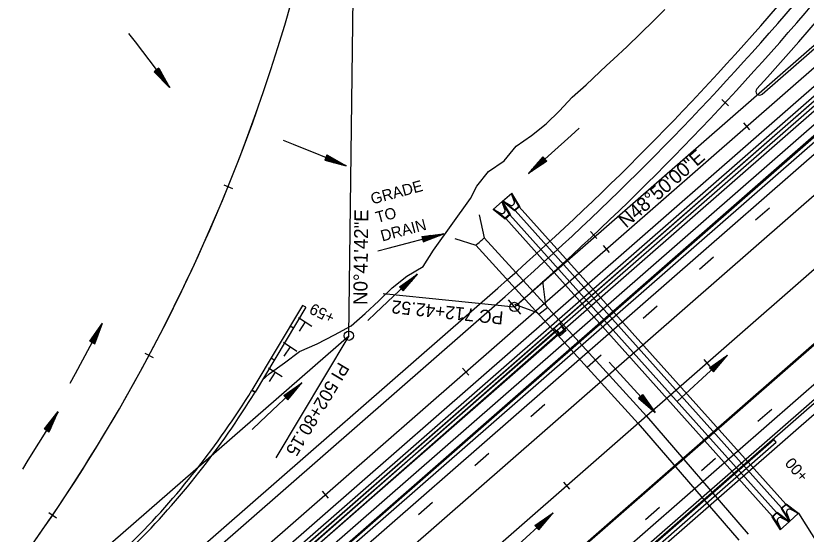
# Model space of a CAD drawing. Extents: x 1300404 to 1323571, y 234004 to 252077.
# Drawn here: x 1309788.6 to 1310212.2, y 240359 to 240637.1 of the extents above; entities that cross this region are included whole.
import ezdxf

# ---------------------------------------------------------------- set-up
doc = ezdxf.new("R2010")
doc.units = 0
for name, color, linetype in [('R_Barrel', 7, 'Continuous'), ('R_Barrier Wall', 7, 'Continuous'), ('R_Box Culvert', 7, 'Continuous'), ('R_Const Limits', 7, 'Continuous'), ('R_Draft', 7, 'Continuous'), ('R_Drop Inlet', 7, 'Continuous'), ('R_Exist Box Culvert', 7, 'Continuous'), ('R_FES', 7, 'Continuous'), ('R_Flow Arrows', 7, 'Continuous'), ('R_Horz Alg Annot', 7, 'Continuous'), ('R_Horz Alg Annot Leader', 7, 'Continuous'), ('R_Horz Alg Major Ticks', 7, 'Continuous'), ('R_Horz Alg Minor Ticks', 7, 'Continuous'), ('R_Horz Alg Tangents', 7, 'Continuous'), ('R_Horz Alg Tangents Text', 7, 'Continuous'), ('R_Lane Edge', 7, 'Continuous'), ('R_MOT', 7, 'Continuous'), ('R_Pipe Culvert', 7, 'Continuous'), ('R_Proposed', 7, 'Continuous'), ('R_Shoulder', 7, 'Continuous'), ('R_Temp Barrier Wall', 7, 'Continuous'), ('R_Temp Travel Lane', 7, 'Continuous'), ('R_Temp Travel Stripe', 7, 'Continuous')]:
    doc.layers.add(name, color=color, linetype=linetype)

msp = doc.modelspace()

# ---------------------------------------------------------------- linework, layer by layer
at = {"layer": 'R_Barrel'}
for p, q in [((1309940.12, 240475.25), (1309947.34, 240470.56)), ((1309943.71, 240472.91), (1309940.44, 240467.89)), ((1309932.01, 240461.94), (1309939.22, 240457.25)), ((1309935.6, 240459.6), (1309932.32, 240454.58)), ((1309924.07, 240448.31), (1309931.28, 240443.62)), ((1309927.66, 240445.98), (1309924.39, 240440.95))]:
    msp.add_line(p, q, dxfattribs=at)
at = {"layer": 'R_Barrier Wall'}
for p, q in [((1309593.62, 240046.84), (1310923.44, 241209.65)), ((1309594.93, 240045.34), (1310924.76, 241208.15))]:
    msp.add_line(p, q, dxfattribs=at)
at = {"layer": 'R_Box Culvert'}
for p, q in [((1310037, 240530.3), (1310039.69, 240517.97)), ((1310023.94, 240517.61), (1310035.17, 240514.02)), ((1310039.69, 240517.97), (1310073.68, 240480.6)), ((1310035.17, 240514.02), (1310069.02, 240476.81))]:
    msp.add_line(p, q, dxfattribs=at)
msp.add_arc((1309056.38, 241637.96), 1490.39, 311.05133, 311.28203, dxfattribs=at)
at = {"layer": 'R_Const Limits'}
for points in [[(1310032.23, 240538.98), (1310032.23, 240538.98), (1310035.64, 240545.7), (1310042.03, 240553.59), (1310050.31, 240559.31), (1310056.72, 240567.17), (1310065.03, 240572.86), (1310072.78, 240579.19), (1310079.99, 240586.13), (1310086.85, 240593.48), (1310094.35, 240600.09), (1310101.6, 240607), (1310105.16, 240610.41), (1310108.95, 240613.79), (1310116.27, 240620.61), (1310123.42, 240627.63), (1310130.62, 240634.58), (1310136.46, 240640.42), (1310136.46, 240640.42)], [(1309920.69, 240441.64), (1309924.38, 240445.07), (1309932.61, 240450.85), (1309940.57, 240456.94), (1309950.17, 240461.16), (1309959.32, 240465.88), (1309968.32, 240470.78), (1309975.84, 240477.37), (1309983.11, 240484.25), (1309990.33, 240491.19), (1309998.13, 240497.46), (1310006.99, 240502.51), (1310012.55, 240511.34), (1310032.23, 240538.98), (1310032.23, 240538.98), (1310032.23, 240538.98)], [(1310208.13, 240370.38), (1310208.13, 240370.38), (1310208.13, 240370.38), (1310208.13, 240370.38), (1310208.13, 240370.38), (1310208.13, 240370.38), (1310233, 240330.85), (1310233, 240330.85), (1310241.64, 240325.82), (1310250.22, 240320.68), (1310258.75, 240315.45), (1310267.27, 240310.23), (1310275.8, 240305), (1310284.33, 240299.77), (1310292.84, 240294.52), (1310301.4, 240289.36), (1310309.98, 240284.23), (1310318.58, 240279.12), (1310327.17, 240274), (1310327.17, 240274), (1310327.17, 240274), (1310327.17, 240274), (1310327.17, 240274)]]:
    msp.add_lwpolyline(points, dxfattribs=at)
at = {"layer": 'R_Draft'}
for p, q in [((1308396.96, 238971.92), (1312368.36, 242444.53)), ((1308407.83, 238959.5), (1312379.22, 242432.11)), ((1308447.32, 238914.33), (1312418.71, 242386.94)), ((1308458.18, 238901.91), (1312429.57, 242374.52)), ((1309184.47, 239689.08), (1312131.36, 242265.86)), ((1309037.78, 239548.19), (1312137.61, 242258.71)), ((1309193.69, 239678.54), (1312140.58, 242255.32)), ((1309413.86, 239721.62), (1312065.67, 242040.38)), ((1309410.89, 239725), (1311987.97, 241978.41)), ((1309410.89, 239725), (1311987.97, 241978.41))]:
    msp.add_line(p, q, dxfattribs=at)
at = {"layer": 'R_Drop Inlet'}
for p, q in [((1310076.91, 240469.43), (1310080.17, 240472.28)), ((1310076.91, 240469.43), (1310080.17, 240472.28)), ((1310080.98, 240470.34), (1310078.73, 240468.36)), ((1310080.98, 240470.34), (1310078.73, 240468.36)), ((1310083.63, 240468.33), (1310080.17, 240472.28)), ((1310083.63, 240468.33), (1310080.17, 240472.28)), ((1310082.69, 240468.39), (1310080.98, 240470.34)), ((1310082.69, 240468.39), (1310080.98, 240470.34)), ((1310076.91, 240469.43), (1310080.37, 240465.47)), ((1310076.91, 240469.43), (1310080.37, 240465.47)), ((1310078.73, 240468.36), (1310080.44, 240466.41)), ((1310078.73, 240468.36), (1310080.44, 240466.41)), ((1310080.37, 240465.47), (1310083.63, 240468.33)), ((1310080.37, 240465.47), (1310083.63, 240468.33)), ((1310080.44, 240466.41), (1310082.69, 240468.39)), ((1310080.44, 240466.41), (1310082.69, 240468.39))]:
    msp.add_line(p, q, dxfattribs=at)
at = {"layer": 'R_Exist Box Culvert'}
for p, q in [((1310070.81, 240494.8), (1310072.46, 240481.94)), ((1310055.91, 240482.37), (1310068.02, 240477.9)), ((1310072.46, 240481.94), (1310126.63, 240422.38)), ((1310068.02, 240477.9), (1310122.19, 240418.35)), ((1310126.63, 240422.38), (1310181.18, 240359.02)), ((1310122.19, 240418.35), (1310176.07, 240355.76))]:
    msp.add_line(p, q, dxfattribs=at)
at = {"layer": 'R_FES'}
for p, q in [((1310049.46, 240537.59), (1310054.48, 240541.97)), ((1310055.8, 240537.62), (1310054.22, 240541.75)), ((1310058.3, 240534.89), (1310054.22, 240541.75)), ((1310058.71, 240534.85), (1310054.48, 240541.97)), ((1310054.48, 240541.97), (1310055.8, 240537.62)), ((1310044.44, 240533.2), (1310049.46, 240537.59)), ((1310050.78, 240533.23), (1310049.2, 240537.36)), ((1310053.28, 240530.5), (1310049.2, 240537.36)), ((1310053.69, 240530.47), (1310049.46, 240537.59)), ((1310049.46, 240537.59), (1310050.78, 240533.23)), ((1310055.95, 240532.44), (1310049.46, 240537.59)), ((1310053.62, 240535.47), (1310049.46, 240537.59)), ((1310049.71, 240537.81), (1310053.62, 240535.47)), ((1310055.97, 240532.85), (1310049.71, 240537.81)), ((1310058.71, 240534.85), (1310055.95, 240532.44)), ((1310058.3, 240534.89), (1310055.97, 240532.85)), ((1310058.3, 240534.89), (1310058.71, 240534.85)), ((1310050.93, 240528.05), (1310044.44, 240533.2)), ((1310048.6, 240531.08), (1310044.44, 240533.2)), ((1310044.69, 240533.42), (1310048.6, 240531.08)), ((1310050.95, 240528.46), (1310044.69, 240533.42)), ((1310053.69, 240530.47), (1310050.93, 240528.05)), ((1310053.28, 240530.5), (1310050.95, 240528.46)), ((1310053.28, 240530.5), (1310053.69, 240530.47)), ((1310055.97, 240532.85), (1310055.95, 240532.44)), ((1310050.95, 240528.46), (1310050.93, 240528.05)), ((1310198.81, 240372.88), (1310201.51, 240375.36)), ((1310198.81, 240372.88), (1310203.22, 240365.87)), ((1310199.22, 240372.86), (1310198.81, 240372.88)), ((1310199.22, 240372.86), (1310201.5, 240374.95)), ((1310199.22, 240372.86), (1310203.47, 240366.1)), ((1310201.5, 240374.95), (1310201.51, 240375.36)), ((1310201.5, 240374.95), (1310207.88, 240370.15)), ((1310201.51, 240375.36), (1310208.13, 240370.38)), ((1310193.9, 240368.37), (1310196.6, 240370.85)), ((1310194.31, 240368.35), (1310196.59, 240370.44)), ((1310196.59, 240370.44), (1310196.6, 240370.85)), ((1310196.59, 240370.44), (1310202.97, 240365.64)), ((1310196.6, 240370.85), (1310203.22, 240365.87)), ((1310201.79, 240370.19), (1310203.47, 240366.1)), ((1310203.22, 240365.87), (1310201.79, 240370.19)), ((1310208.13, 240370.38), (1310203.22, 240365.87)), ((1310203.91, 240372.39), (1310208.13, 240370.38)), ((1310207.88, 240370.15), (1310203.91, 240372.39)), ((1310193.9, 240368.37), (1310198.31, 240361.36)), ((1310194.31, 240368.35), (1310193.9, 240368.37)), ((1310194.31, 240368.35), (1310198.56, 240361.59)), ((1310196.88, 240365.68), (1310198.56, 240361.59)), ((1310198.31, 240361.36), (1310196.88, 240365.68)), ((1310203.22, 240365.87), (1310198.31, 240361.36)), ((1310199, 240367.88), (1310203.22, 240365.87)), ((1310202.97, 240365.64), (1310199, 240367.88))]:
    msp.add_line(p, q, dxfattribs=at)
for centre, start, end in [((1310054.25, 240537.01), 247.8633, 21.394), ((1310049.23, 240532.63), 247.8633, 21.394), ((1310203.32, 240370.83), 69.2849, 202.8156), ((1310198.41, 240366.32), 69.2849, 202.8156)]:
    msp.add_arc(centre, 1.67, start, end, dxfattribs=at)
at = {"layer": 'R_Flow Arrows'}
for p, q in [((1309865.2, 240608.88), (1309862.77, 240607.06)), ((1309862.77, 240607.06), (1309871.02, 240598.56)), ((1309865.2, 240608.88), (1309871.02, 240598.56)), ((1309955.35, 240562.48), (1309954.19, 240559.67)), ((1309954.19, 240559.67), (1309965.63, 240556.58)), ((1309955.35, 240562.48), (1309965.63, 240556.58)), ((1310071.13, 240561.35), (1310063.33, 240552.43)), ((1310073.15, 240559.07), (1310071.13, 240561.35)), ((1310073.15, 240559.07), (1310063.33, 240552.43)), ((1310006.24, 240518.75), (1310018, 240520.16)), ((1310006.24, 240518.75), (1310006.98, 240515.8)), ((1310006.98, 240515.8), (1310018, 240520.16)), ((1309994.2, 240491.71), (1310003.85, 240498.57)), ((1309996.26, 240489.47), (1310003.85, 240498.57)), ((1309994.2, 240491.71), (1309996.26, 240489.47)), ((1309828.19, 240462.57), (1309835.01, 240472.25)), ((1309830.88, 240461.15), (1309835.01, 240472.25)), ((1309828.19, 240462.57), (1309830.88, 240461.15)), ((1310160.42, 240448.27), (1310170.1, 240455.1)), ((1310162.48, 240446.03), (1310170.1, 240455.1)), ((1310160.42, 240448.27), (1310162.48, 240446.03)), ((1309932.29, 240433.35), (1309941.95, 240440.21)), ((1309934.36, 240431.12), (1309941.95, 240440.21)), ((1309932.29, 240433.35), (1309934.36, 240431.12)), ((1310124.53, 240433.97), (1310122.28, 240431.92)), ((1310124.53, 240433.97), (1310131.33, 240424.26)), ((1310122.28, 240431.92), (1310131.33, 240424.26)), ((1309803.94, 240415.55), (1309811.36, 240424.79)), ((1309806.54, 240413.97), (1309811.36, 240424.79)), ((1309803.94, 240415.55), (1309806.54, 240413.97)), ((1310066.84, 240363.62), (1310076.53, 240370.45)), ((1310068.9, 240361.38), (1310076.53, 240370.45)), ((1310066.84, 240363.62), (1310068.9, 240361.38))]:
    msp.add_line(p, q, dxfattribs=at)
for points in [[(1309848.97, 240627.64), (1309852.49, 240623.07), (1309871.14, 240598.66)], [(1309863.01, 240607.25), (1309864.42, 240605.36)], [(1309863.25, 240607.43), (1309866.07, 240603.66)], [(1309863.5, 240607.61), (1309867.22, 240602.63), (1309867.72, 240601.96)], [(1309863.74, 240607.79), (1309867.46, 240602.81), (1309869.36, 240600.26)], [(1309864.23, 240608.16), (1309867.95, 240603.18), (1309869.85, 240600.62)], [(1309864.47, 240608.34), (1309868.2, 240603.36), (1309868.69, 240602.69)], [(1309864.72, 240608.52), (1309867.53, 240604.76)], [(1309864.96, 240608.7), (1309866.37, 240606.82)], [(1310090.52, 240576.77), (1310086.25, 240572.9), (1310063.44, 240552.32)], [(1309931.81, 240570.3), (1309937.17, 240568.17), (1309965.69, 240556.72)], [(1309954.31, 240559.95), (1309956.48, 240559.05)], [(1309954.42, 240560.23), (1309958.77, 240558.43)], [(1309954.54, 240560.51), (1309960.29, 240558.13), (1309961.05, 240557.81)], [(1309954.66, 240560.79), (1309960.4, 240558.42), (1309963.34, 240557.19)], [(1309954.89, 240561.35), (1309960.64, 240558.98), (1309963.57, 240557.75)], [(1309955, 240561.63), (1309960.75, 240559.26), (1309961.52, 240558.94)], [(1309955.12, 240561.91), (1309959.46, 240560.12)], [(1309955.24, 240562.2), (1309957.41, 240561.3)], [(1310071.94, 240560.44), (1310067.28, 240556.32), (1310064.89, 240554.22)], [(1310072.34, 240559.98), (1310067.68, 240555.86), (1310065.29, 240553.77)], [(1310071.74, 240560.66), (1310067.08, 240556.55), (1310066.45, 240556)], [(1310072.54, 240559.75), (1310067.88, 240555.64), (1310067.26, 240555.09)], [(1310071.54, 240560.89), (1310068.01, 240557.78)], [(1310072.74, 240559.52), (1310069.22, 240556.41)], [(1310071.33, 240561.12), (1310069.57, 240559.56)], [(1310072.95, 240559.3), (1310071.18, 240557.74)], [(1309982.69, 240510.96), (1309988.26, 240512.45), (1310017.96, 240520.31)], [(1310006.31, 240518.46), (1310008.59, 240519.03)], [(1310006.39, 240518.16), (1310010.94, 240519.32)], [(1310006.46, 240517.87), (1310012.49, 240519.39), (1310013.3, 240519.6)], [(1310006.54, 240517.57), (1310012.56, 240519.1), (1310015.65, 240519.87)], [(1310006.68, 240516.98), (1310012.71, 240518.51), (1310015.8, 240519.28)], [(1310006.76, 240516.69), (1310012.79, 240518.22), (1310013.59, 240518.42)], [(1310006.83, 240516.39), (1310011.39, 240517.55)], [(1309977.24, 240473.61), (1309981.41, 240477.58), (1310003.75, 240498.68)], [(1309994.82, 240491.04), (1309999.38, 240495.26), (1310000, 240495.82)], [(1309995.02, 240490.81), (1309999.59, 240495.04), (1310001.93, 240497.19)], [(1309995.44, 240490.37), (1310000, 240494.59), (1310002.34, 240496.74)], [(1309994.4, 240491.48), (1309996.13, 240493.08)], [(1309994.61, 240491.26), (1309998.06, 240494.45)], [(1309995.64, 240490.14), (1310000.21, 240494.36), (1310000.82, 240494.93)], [(1309995.85, 240489.92), (1309999.3, 240493.11)], [(1309996.06, 240489.7), (1309997.78, 240491.29)], [(1309817.81, 240440.07), (1309820.54, 240445.15), (1309835.14, 240472.18)], [(1309829.27, 240462), (1309832.16, 240467.5), (1309833.66, 240470.31)], [(1309828.73, 240462.28), (1309830.92, 240466.44)], [(1309829, 240462.14), (1309831.9, 240467.64), (1309832.29, 240468.38)], [(1309829.8, 240461.71), (1309832.7, 240467.22), (1309834.19, 240470.03)], [(1309830.07, 240461.57), (1309832.97, 240467.07), (1309833.36, 240467.81)], [(1309828.46, 240462.42), (1309829.55, 240464.5)], [(1309830.34, 240461.43), (1309832.53, 240465.59)], [(1309830.61, 240461.29), (1309831.71, 240463.37)], [(1310143.23, 240430.41), (1310147.47, 240434.32), (1310170.1, 240455.1)], [(1310161.24, 240447.38), (1310165.82, 240451.58), (1310168.17, 240453.73)], [(1310106.72, 240451.21), (1310110.62, 240446.97), (1310131.32, 240424.26)], [(1310160.63, 240448.05), (1310162.36, 240449.64)], [(1310160.83, 240447.83), (1310164.29, 240451)], [(1310161.04, 240447.6), (1310165.62, 240451.81), (1310166.23, 240452.37)], [(1310161.65, 240446.93), (1310166.24, 240451.13), (1310168.58, 240453.28)], [(1310161.86, 240446.7), (1310166.44, 240450.91), (1310167.05, 240451.47)], [(1310162.07, 240446.48), (1310165.53, 240449.66)], [(1310162.27, 240446.26), (1310164, 240447.85)], [(1309915.33, 240415.25), (1309919.51, 240419.22), (1309941.85, 240440.32)], [(1309932.91, 240432.68), (1309937.48, 240436.9), (1309938.09, 240437.47)], [(1309933.12, 240432.46), (1309937.68, 240436.68), (1309940.03, 240438.83)], [(1309933.53, 240432.01), (1309938.1, 240436.23), (1309940.44, 240438.38)], [(1309933.74, 240431.79), (1309938.3, 240436.01), (1309938.92, 240436.57)], [(1309932.5, 240433.13), (1309934.23, 240434.72)], [(1309932.71, 240432.9), (1309936.16, 240436.09)], [(1309933.95, 240431.56), (1309937.4, 240434.75)], [(1309934.15, 240431.34), (1309935.88, 240432.93)], [(1310122.73, 240432.33), (1310125.9, 240428.86)], [(1310122.96, 240432.54), (1310127.15, 240427.94), (1310127.71, 240427.33)], [(1310123.18, 240432.74), (1310127.37, 240428.15), (1310129.51, 240425.79)], [(1310123.63, 240433.15), (1310127.82, 240428.56), (1310129.96, 240426.2)], [(1310123.86, 240433.36), (1310128.05, 240428.76), (1310128.61, 240428.14)], [(1310124.08, 240433.56), (1310127.25, 240430.09)], [(1310124.31, 240433.76), (1310125.89, 240432.03)], [(1310122.51, 240432.12), (1310124.09, 240430.39)], [(1309792.28, 240393.91), (1309795.21, 240398.65), (1309811.49, 240424.71)], [(1309804.72, 240415.08), (1309807.96, 240420.38), (1309808.39, 240421.09)], [(1309804.98, 240414.92), (1309808.22, 240420.23), (1309809.88, 240422.94)], [(1309805.5, 240414.6), (1309808.74, 240419.91), (1309810.4, 240422.62)], [(1309805.76, 240414.44), (1309809, 240419.75), (1309809.43, 240420.46)], [(1309804.2, 240415.39), (1309805.42, 240417.4)], [(1309804.46, 240415.23), (1309806.91, 240419.25)], [(1309806.02, 240414.28), (1309808.46, 240418.3)], [(1309806.28, 240414.13), (1309807.5, 240416.13)], [(1310049.66, 240345.76), (1310053.89, 240349.67), (1310076.53, 240370.45)], [(1310067.67, 240362.73), (1310072.25, 240366.93), (1310074.6, 240369.08)], [(1310068.08, 240362.28), (1310072.66, 240366.48), (1310075.01, 240368.63)], [(1310067.05, 240363.4), (1310068.78, 240364.99)], [(1310067.25, 240363.18), (1310070.72, 240366.35)], [(1310067.46, 240362.95), (1310072.04, 240367.16), (1310072.66, 240367.72)], [(1310068.28, 240362.06), (1310072.86, 240366.26), (1310073.48, 240366.82)], [(1310068.49, 240361.83), (1310071.95, 240365.01)], [(1310068.69, 240361.61), (1310070.43, 240363.2)]]:
    msp.add_lwpolyline(points, dxfattribs=at)
at = {"layer": 'R_Horz Alg Annot Leader'}
for points in [[(1309985.44, 240488.1), (1310055.82, 240480.88)], [(1309967.16, 240465.49), (1309927.96, 240400.02)]]:
    msp.add_lwpolyline(points, dxfattribs=at)
at = {"layer": 'R_Horz Alg Major Ticks'}
msp.add_lwpolyline([(1310052.53, 240484.64), (1310059.11, 240477.12)], dxfattribs=at)
msp.add_lwpolyline([(1310052.53, 240484.64), (1310059.11, 240477.12)], dxfattribs=at)
msp.add_lwpolyline([(1310052.53, 240484.64), (1310059.11, 240477.12)], dxfattribs=at)
msp.add_lwpolyline([(1310052.53, 240484.64), (1310059.11, 240477.12)], dxfattribs=at)
at = {"layer": 'R_Horz Alg Minor Ticks'}
for points in [[(1310166.99, 240592.17), (1310170.65, 240588.76)], [(1310166.99, 240592.17), (1310170.65, 240588.76)], [(1310178.65, 240579.65), (1310181.94, 240575.89)], [(1310178.65, 240579.65), (1310181.94, 240575.89)], [(1309900.04, 240546.36), (1309904.67, 240544.48)], [(1309900.04, 240546.36), (1309904.67, 240544.48)], [(1310096.65, 240521.34), (1310100.08, 240517.7)], [(1310096.65, 240521.34), (1310100.08, 240517.7)], [(1310103.37, 240513.82), (1310106.66, 240510.06)], [(1310103.37, 240513.82), (1310106.66, 240510.06)], [(1309857.77, 240456.07), (1309862.18, 240453.72)], [(1309857.77, 240456.07), (1309862.18, 240453.72)], [(1310157.36, 240452.77), (1310160.65, 240449.01)], [(1310157.36, 240452.77), (1310160.65, 240449.01)], [(1310028.09, 240448), (1310031.38, 240444.24)], [(1310028.09, 240448), (1310031.38, 240444.24)], [(1310082.08, 240386.95), (1310085.37, 240383.18)], [(1310082.08, 240386.95), (1310085.37, 240383.18)], [(1309952.81, 240382.17), (1309956.1, 240378.41)], [(1309952.81, 240382.17), (1309956.1, 240378.41)], [(1309806.3, 240370.69), (1309810.44, 240367.89)], [(1309806.3, 240370.69), (1309810.44, 240367.89)]]:
    msp.add_lwpolyline(points, dxfattribs=at)
at = {"layer": 'R_Horz Alg Tangents'}
for p, q in [((1309967.16, 240465.49), (1309972.34, 240892.86)), ((1309967.16, 240465.49), (1309972.34, 240892.86)), ((1310055.82, 240480.88), (1310224.01, 240627.95)), ((1310055.82, 240480.88), (1310224.01, 240627.95)), ((1309644.99, 240184.63), (1309967.16, 240465.49))]:
    msp.add_line(p, q, dxfattribs=at)
at = {"layer": 'R_Lane Edge'}
for p, q in [((1309254.07, 239731.34), (1311026.82, 241281.45)), ((1309254.07, 239731.34), (1311026.82, 241281.45)), ((1310188.6, 240594.99), (1310884.73, 241203.69)), ((1309589.67, 240051.36), (1310894.61, 241192.4)), ((1309804.77, 240271.32), (1310050.88, 240486.53))]:
    msp.add_line(p, q, dxfattribs=at)
for centre, radius, start, end in [((1309050.08, 241631.07), 1520.39, 311.16667, 327.80537), ((1309050.08, 241631.07), 1535.39, 317.70521, 327.80537), ((1310187.28, 240596.49), 2, 137.7052, 311.1667)]:
    msp.add_arc(centre, radius, start, end, dxfattribs=at)
at = {"layer": 'R_Pipe Culvert'}
for p, q in [((1310201.27, 240375.14), (1310058.46, 240534.64)), ((1310196.36, 240370.63), (1310053.44, 240530.25)), ((1310199.06, 240373.11), (1310056.2, 240532.66)), ((1310194.15, 240368.6), (1310051.18, 240528.27)), ((1310073.68, 240480.6), (1310069.02, 240476.81)), ((1309590.57, 240040.19), (1310077.98, 240468.2)), ((1309590.57, 240040.19), (1310077.98, 240468.2)), ((1309590.57, 240040.19), (1310077.98, 240468.2)), ((1309591.88, 240038.68), (1310079.3, 240466.69)), ((1309591.88, 240038.68), (1310079.3, 240466.69)), ((1309591.88, 240038.68), (1310079.3, 240466.69))]:
    msp.add_line(p, q, dxfattribs=at)
at = {"layer": 'R_Proposed'}
for p, q in [((1308427.57, 238936.91), (1312793.8, 242754.77)), ((1308427.57, 238936.91), (1312793.8, 242754.77)), ((1309180.37, 239595.16), (1312398.96, 242409.52)), ((1309180.37, 239595.16), (1312398.96, 242409.52)), ((1309584.71, 240056.98), (1310889.67, 241198.05)), ((1309584.71, 240056.98), (1310889.67, 241198.05))]:
    msp.add_line(p, q, dxfattribs=at)
for centre in [(1310055.82, 240480.88), (1310055.82, 240480.88), (1309967.16, 240465.49), (1309967.16, 240465.49)]:
    msp.add_circle(centre, 2.5, dxfattribs=at)
for centre, radius, start, end in [((1309017.48, 240904.44), 954.93, 311.08081, 359.30499), ((1309017.48, 240904.44), 954.93, 311.08081, 359.30499), ((1309050.08, 241631.07), 1527.89, 311.16667, 327.80537), ((1309050.08, 241631.07), 1527.89, 311.16667, 327.80537), ((1309050.08, 241631.07), 1527.89, 311.16667, 327.80537), ((1309050.08, 241631.07), 1527.89, 311.16667, 327.80537), ((1309017.48, 240904.44), 954.93, 311.08081, 340.56178), ((1309017.48, 240904.44), 954.93, 311.08081, 340.56178)]:
    msp.add_arc(centre, radius, start, end, dxfattribs=at)
at = {"layer": 'R_Shoulder'}
for p, q in [((1309482.39, 239944.26), (1311020.24, 241288.97)), ((1309482.39, 239944.26), (1311020.24, 241288.97)), ((1309592.3, 240048.35), (1310897.24, 241189.39)), ((1309800.75, 240275.78), (1310046.93, 240491.04))]:
    msp.add_line(p, q, dxfattribs=at)
msp.add_arc((1309050.08, 241631.07), 1514.39, 311.16667, 327.80537, dxfattribs=at)
at = {"layer": 'R_Temp Barrier Wall'}
for p, q in [((1309942.32, 240481.74), (1309915.14, 240436.24)), ((1309944.04, 240480.71), (1309916.85, 240435.21)), ((1309944.04, 240480.71), (1309942.32, 240481.74)), ((1309937.37, 240469.55), (1309935.65, 240470.58)), ((1309927.11, 240452.38), (1309925.4, 240453.41)), ((1309915.14, 240436.24), (1309916.85, 240435.21)), ((1309916.85, 240435.21), (1309915.14, 240436.24)), ((1309216.25, 239554.17), (1310194.9, 240409.84)), ((1309217.56, 239552.67), (1310196.22, 240408.33)), ((1310196.22, 240408.33), (1310194.9, 240409.84))]:
    msp.add_line(p, q, dxfattribs=at)
for points in [[(1311027.31, 241280.88), (1310559.74, 240872.07), (1309471.94, 239921.22), (1308468.86, 239041.61)], [(1311028.63, 241279.38), (1310561.08, 240870.59), (1309473.28, 239919.73), (1308470.17, 239040.11)]]:
    msp.add_lwpolyline(points, dxfattribs=at)
for radius, end in [(450.62, 328.3755), (452.62, 328.3788)]:
    msp.add_arc((1309531.43, 240672.52), radius, 315.0773, end, dxfattribs=at)
at = {"layer": 'R_Temp Travel Lane'}
for p, q in [((1309953.25, 240230.44), (1310254.39, 240493.73)), ((1309139.54, 239489.78), (1310268.87, 240477.17))]:
    msp.add_line(p, q, dxfattribs=at)
at = {"layer": 'R_Temp Travel Stripe'}
for p, q in [((1310192.66, 240533.94), (1310185.13, 240527.36)), ((1310162.54, 240507.62), (1310155.01, 240501.03)), ((1310132.43, 240481.29), (1310124.9, 240474.71)), ((1310102.31, 240454.97), (1310094.78, 240448.38)), ((1310072.19, 240428.64), (1310064.67, 240422.06)), ((1310186.27, 240419.56), (1310193.79, 240426.14)), ((1310042.08, 240402.32), (1310034.55, 240395.73)), ((1310156.15, 240393.23), (1310163.68, 240399.81)), ((1310011.96, 240375.99), (1310004.43, 240369.41)), ((1310126.04, 240366.9), (1310133.57, 240373.48))]:
    msp.add_line(p, q, dxfattribs=at)

# ---------------------------------------------------------------- texts
at = {"layer": 'R_Horz Alg Annot'}
for s, rotation, p in [('PC 712+42.52', 174.1438, (1310050.21, 240478.39)), ('PI 502+80.15', 239.0897, (1309961.72, 240451.79))]:
    msp.add_text(s, height=7, rotation=rotation, dxfattribs=at).set_placement(p)
at = {"layer": 'R_Horz Alg Tangents Text'}
for s, rotation, p in [('N48%%d50\'00"E', 41.1667, (1310115.73, 240522.88)), ('N48%%d50\'00"E', 41.1667, (1310115.73, 240522.88)), ('N0%%d41\'42"E', 89.305, (1309976.96, 240481.93)), ('N0%%d41\'42"E', 89.305, (1309976.96, 240481.93))]:
    msp.add_text(s, height=7.5, rotation=rotation, dxfattribs=at).set_placement(p)
at = {"layer": 'R_MOT'}
for s, p in [('GRADE', (1309979.7, 240535.84)), ('TO', (1309982.36, 240525.91)), ('DRAIN', (1309985.03, 240515.97))]:
    msp.add_text(s, height=6, rotation=15.0189, dxfattribs=at).set_placement(p)
at = {"layer": 'R_Temp Barrier Wall'}
for s, rotation, p in [('+59', 153.8747, (1309960.22, 240477.12)), ('+00', 130.9255, (1310213.88, 240390.45))]:
    msp.add_text(s, height=6, rotation=rotation, dxfattribs=at).set_placement(p)

doc.saveas('drawing.dxf')
